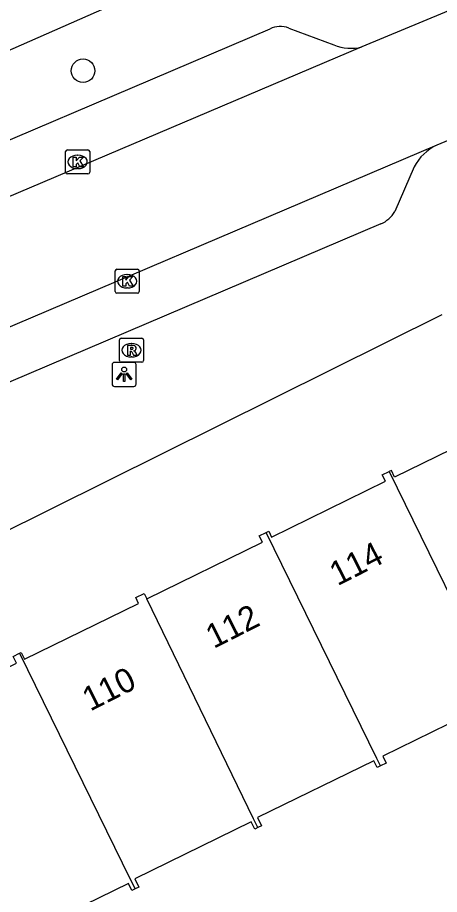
# Model space of a CAD drawing. Extents: x 157793 to 159380, y 380882 to 382313.
# Drawn here: x 158544.27 to 158561.78, y 381572.98 to 381609.38 of the extents above; entities that cross this region are included whole.
import ezdxf

# ---------------------------------------------------------------- set-up
doc = ezdxf.new("R2010")
doc.units = 0
for name, color, linetype in [('IMGEO_Boom', 7, 'Continuous'), ('IMGEO_Kolk', 7, 'Continuous'), ('IMGEO_Lichtpunt', 7, 'Continuous'), ('IMGEO_Pand', 7, 'Continuous'), ('IMGEO_Pand_nummerreeks', 7, 'Continuous'), ('IMGEO_Rijbaan_lokaal_open', 7, 'Continuous'), ('IMGEO_Rioolput', 7, 'Continuous'), ('IMGEO_Voetpad_open', 7, 'Continuous')]:
    doc.layers.add(name, color=color, linetype=linetype)

msp = doc.modelspace()

# ---------------------------------------------------------------- linework, layer by layer
at = {"layer": 'IMGEO_Boom'}
msp.add_circle((158546.989, 381607.174), 0.489, dxfattribs=at)
at = {"layer": 'IMGEO_Kolk'}
for p, q in [((158546.266, 381602.965), (158546.266, 381603.817)), ((158546.341, 381603.891), (158547.193, 381603.891)), ((158547.267, 381603.817), (158547.267, 381602.965)), ((158546.754, 381603.671), (158546.779, 381603.671)), ((158546.777, 381603.111), (158546.752, 381603.111)), ((158547.193, 381602.891), (158546.341, 381602.891)), ((158548.322, 381598.011), (158548.322, 381598.863)), ((158548.397, 381598.937), (158549.249, 381598.937)), ((158548.81, 381598.717), (158548.835, 381598.717)), ((158549.323, 381598.863), (158549.323, 381598.011)), ((158548.833, 381598.157), (158548.808, 381598.157)), ((158549.249, 381597.937), (158548.397, 381597.937))]:
    msp.add_line(p, q, dxfattribs=at)
for points in [[(158546.266, 381602.965), (158546.266, 381603.817)], [(158546.341, 381603.891), (158547.193, 381603.891)], [(158547.267, 381603.817), (158547.267, 381602.965)], [(158546.587, 381603.591), (158546.71, 381603.591), (158546.71, 381603.44), (158546.84, 381603.591), (158547.004, 381603.591), (158546.858, 381603.44), (158547.011, 381603.191), (158546.859, 381603.191), (158546.774, 381603.355), (158546.71, 381603.288), (158546.71, 381603.191), (158546.587, 381603.191), (158546.587, 381603.591)], [(158547.193, 381602.891), (158546.341, 381602.891)], [(158548.322, 381598.011), (158548.322, 381598.863)], [(158548.397, 381598.937), (158549.249, 381598.937)], [(158549.323, 381598.863), (158549.323, 381598.011)], [(158548.643, 381598.637), (158548.766, 381598.637), (158548.766, 381598.486), (158548.896, 381598.637), (158549.06, 381598.637), (158548.914, 381598.486), (158549.067, 381598.237), (158548.915, 381598.237), (158548.83, 381598.401), (158548.766, 381598.334), (158548.766, 381598.237), (158548.643, 381598.237), (158548.643, 381598.637)], [(158549.249, 381597.937), (158548.397, 381597.937)]]:
    msp.add_lwpolyline(points, dxfattribs=at)
for centre, start, end in [((158546.343, 381603.815), 91.552, 178.448), ((158546.343, 381603.815), 91.552, 178.448), ((158547.191, 381603.815), 1.552, 88.448), ((158547.191, 381603.815), 1.552, 88.448), ((158546.343, 381602.967), 181.552, 268.448), ((158546.343, 381602.967), 181.552, 268.448), ((158547.191, 381602.967), 271.552, 358.448), ((158547.191, 381602.967), 271.552, 358.448), ((158548.399, 381598.861), 91.552, 178.448), ((158548.399, 381598.861), 91.552, 178.448), ((158549.247, 381598.861), 1.552, 88.448), ((158549.247, 381598.861), 1.552, 88.448), ((158548.399, 381598.013), 181.552, 268.448), ((158548.399, 381598.013), 181.552, 268.448), ((158549.247, 381598.013), 271.552, 358.448), ((158549.247, 381598.013), 271.552, 358.448)]:
    msp.add_arc(centre, 0.0765, start, end, dxfattribs=at)
for centre, major_axis, ratio, start_param, end_param in [((158546.753, 381603.391), (-0.387, 0.002), 0.722429, 4.712389, 7.853982), ((158546.778, 381603.391), (-0.39, 0.002), 0.717154, 1.570796, 4.712389), ((158548.809, 381598.437), (-0.387, 0.002), 0.722429, 4.712389, 7.853982), ((158548.834, 381598.437), (-0.39, 0.002), 0.717154, 1.570796, 4.712389)]:
    msp.add_ellipse(centre, major_axis=major_axis, ratio=ratio, start_param=start_param, end_param=end_param, dxfattribs=at)
at = {"layer": 'IMGEO_Lichtpunt'}
for p, q in [((158549.101, 381595.069), (158548.293, 381595.069)), ((158549.101, 381595.069), (158548.293, 381595.069)), ((158548.199, 381594.974), (158548.199, 381594.167)), ((158548.199, 381594.974), (158548.199, 381594.167)), ((158549.195, 381594.167), (158549.195, 381594.974)), ((158549.195, 381594.167), (158549.195, 381594.974)), ((158548.293, 381594.073), (158549.101, 381594.073)), ((158548.293, 381594.073), (158549.101, 381594.073))]:
    msp.add_line(p, q, dxfattribs=at)
for points in [[(158548.573, 381594.638), (158548.612, 381594.61), (158548.424, 381594.348), (158548.386, 381594.375), (158548.573, 381594.638)], [(158548.675, 381594.59), (158548.722, 381594.59), (158548.722, 381594.268), (158548.675, 381594.268), (158548.675, 381594.59)], [(158548.785, 381594.61), (158548.823, 381594.637), (158549.01, 381594.375), (158548.971, 381594.347), (158548.785, 381594.61)]]:
    msp.add_lwpolyline(points, dxfattribs=at)
msp.add_circle((158548.698, 381594.772), 0.0994, dxfattribs=at)
for centre, start, end in [((158548.293, 381594.974), 90, 180), ((158548.293, 381594.974), 90, 180), ((158549.101, 381594.974), 0, 90), ((158549.101, 381594.974), 0, 90), ((158548.293, 381594.167), 180, 270), ((158548.293, 381594.167), 180, 270), ((158549.101, 381594.167), 270, 0), ((158549.101, 381594.167), 270, 360)]:
    msp.add_arc(centre, 0.0946, start, end, dxfattribs=at)
at = {"layer": 'IMGEO_Pand'}
for points in [[(158568.946, 381589.54), (158567.292, 381588.693), (158565.217, 381592.93), (158564.852, 381592.752), (158564.71, 381593.042), (158564.433, 381592.907), (158564.588, 381592.589), (158559.922, 381590.304), (158559.787, 381590.58), (158559.701, 381590.538)], [(158554.592, 381588.01), (158554.696, 381588.061), (158554.814, 381587.819), (158559.538, 381590.133), (158559.41, 381590.395), (158559.701, 381590.538)], [(158559.701, 381590.538), (158564.307, 381581.134), (158564.434, 381580.874)], [(158549.634, 381585.251), (158554.433, 381587.602), (158554.302, 381587.868), (158554.592, 381588.01)], [(158559.341, 381578.315), (158559.188, 381578.627), (158554.592, 381588.01)], [(158544.355, 381582.996), (158544.426, 381583.031), (158544.566, 381582.746), (158549.298, 381585.064), (158549.18, 381585.306), (158549.525, 381585.475), (158549.634, 381585.251)], [(158554.247, 381575.755), (158554.069, 381576.12), (158549.634, 381585.251)], [(158539.231, 381580.499), (158539.332, 381580.548), (158539.474, 381580.258), (158544.227, 381582.586), (158544.09, 381582.866), (158544.355, 381582.996)], [(158544.355, 381582.996), (158548.95, 381573.613), (158549.147, 381573.212)], [(158564.434, 381580.874), (158564.304, 381580.811), (158564.186, 381581.052), (158559.427, 381578.721), (158559.571, 381578.427), (158559.341, 381578.315)], [(158559.341, 381578.315), (158559.204, 381578.248), (158559.063, 381578.535), (158554.236, 381576.17), (158554.403, 381575.831), (158554.247, 381575.755)], [(158554.247, 381575.755), (158554.119, 381575.692), (158553.971, 381575.993), (158549.141, 381573.627), (158549.306, 381573.29), (158549.147, 381573.212)], [(158549.147, 381573.212), (158549.017, 381573.148), (158548.873, 381573.442), (158544.029, 381571.069), (158544.198, 381570.725), (158544.053, 381570.654)]]:
    msp.add_lwpolyline(points, dxfattribs=at)
at = {"layer": 'IMGEO_Rijbaan_lokaal_open'}
for points in [[(158604.623, 381627.506), (158583.486, 381618.524), (158558.568, 381608.16)], [(158558.568, 381608.16), (158508.298, 381586.82)], [(158566.529, 381606.106), (158561.679, 381604.089)], [(158561.679, 381604.089), (158455.915, 381559.059)]]:
    msp.add_lwpolyline(points, dxfattribs=at)
at = {"layer": 'IMGEO_Rioolput'}
for p, q in [((158548.5, 381595.147), (158548.5, 381595.999)), ((158548.575, 381596.073), (158549.427, 381596.073)), ((158548.988, 381595.853), (158549.013, 381595.853)), ((158549.501, 381595.999), (158549.501, 381595.147)), ((158549.427, 381595.073), (158548.575, 381595.073)), ((158549.011, 381595.293), (158548.986, 381595.293))]:
    msp.add_line(p, q, dxfattribs=at)
for points in [[(158548.5, 381595.147), (158548.5, 381595.999)], [(158548.575, 381596.073), (158549.427, 381596.073)], [(158549.089, 381595.771), (158548.837, 381595.773), (158548.837, 381595.373)], [(158549.501, 381595.999), (158549.501, 381595.147)], [(158548.837, 381595.373), (158548.961, 381595.373), (158548.961, 381595.535), (158548.972, 381595.535)], [(158549.015, 381595.692), (158548.961, 381595.692), (158548.961, 381595.611)], [(158548.961, 381595.611), (158549.013, 381595.611)], [(158549.019, 381595.506), (158549.09, 381595.373), (158549.23, 381595.373), (158549.165, 381595.499)], [(158549.427, 381595.073), (158548.575, 381595.073)]]:
    msp.add_lwpolyline(points, dxfattribs=at)
for centre, radius, start, end in [((158548.577, 381595.997), 0.0765, 91.552, 178.448), ((158548.577, 381595.997), 0.0765, 91.552, 178.448), ((158549.088, 381595.661), 0.109, 350.3612, 89.416), ((158549.425, 381595.997), 0.0765, 1.552, 88.448), ((158549.425, 381595.997), 0.0765, 1.552, 88.448), ((158548.971, 381595.482), 0.0533, 26.0293, 88.6989), ((158548.997, 381595.8), 0.19, 274.7715, 282.9687), ((158549.021, 381595.596), 0.0964, 77.0061, 93.1865), ((158549.035, 381595.653), 0.0378, 276.6634, 79.6772), ((158549.086, 381595.661), 0.112, 277.5842, 350.9817), ((158549.07, 381595.446), 0.108, 29.5134, 73.7905), ((158548.577, 381595.149), 0.0765, 181.552, 268.448), ((158548.577, 381595.149), 0.0765, 181.552, 268.448), ((158549.425, 381595.149), 0.0765, 271.552, 358.448), ((158549.425, 381595.149), 0.0765, 271.552, 358.448)]:
    msp.add_arc(centre, radius, start, end, dxfattribs=at)
for centre, major_axis, ratio, start_param, end_param in [((158548.987, 381595.573), (-0.387, 0.002), 0.722429, 4.712389, 7.853982), ((158549.012, 381595.573), (-0.39, 0.002), 0.717154, 1.570796, 4.712389)]:
    msp.add_ellipse(centre, major_axis=major_axis, ratio=ratio, start_param=start_param, end_param=end_param, dxfattribs=at)
at = {"layer": 'IMGEO_Voetpad_open'}
for points in [[(158568.05, 381620.122), (158557.141, 381614.605), (158557.436, 381613.972), (158533.815, 381603.569)], [(158541.867, 381603.43), (158543.316, 381604.045), (158554.754, 381608.908)], [(158555.526, 381608.947), (158557.402, 381608.255)], [(158560.74, 381603.18), (158559.928, 381601.329)], [(158559.355, 381600.813), (158527.687, 381587.327)], [(158561.889, 381597.039), (158531.777, 381582.08)]]:
    msp.add_lwpolyline(points, dxfattribs=at)
for centre, radius, start, end in [((158555.182, 381608.088), 0.925, 68.2, 117.5841), ((158558.125, 381609.92), 1.815, 246.5428, 284.1414), ((158562.491, 381602.311), 1.955, 114.5436, 153.5963), ((158558.797, 381602.009), 1.32, 295.0211, 328.9865)]:
    msp.add_arc(centre, radius, start, end, dxfattribs=at)

# ---------------------------------------------------------------- texts
at = {"layer": 'IMGEO_Pand_nummerreeks'}
for s, rotation, p in [('114', 26.8737, (158557.55, 381585.771)), ('112', 26.8737, (158552.414, 381583.168)), ('110', 26.8717, (158547.287, 381580.569))]:
    msp.add_text(s, height=1, rotation=rotation, dxfattribs=at).set_placement(p)

doc.saveas('drawing.dxf')
